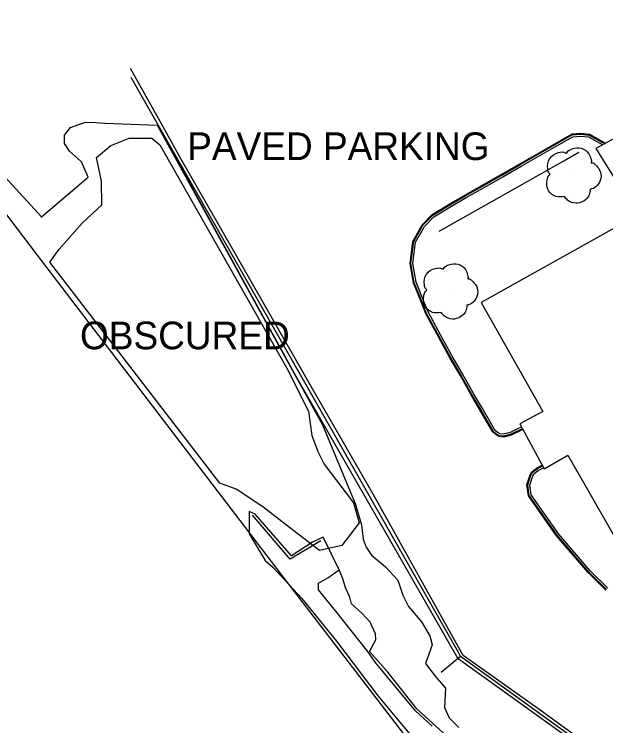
# Model space of a CAD drawing. Extents: x 368532 to 392481, y 10654822 to 10676899.
# Drawn here: x 369718.2 to 369825.1, y 10675646.9 to 10675775.5 of the extents above; entities that cross this region are included whole.
import ezdxf

# ---------------------------------------------------------------- set-up
doc = ezdxf.new("R2010")
doc.units = 0
for name, color, linetype in [('p_bridge deck', 7, 'Continuous'), ('p_dtm obscured area', 7, 'Continuous'), ('p_dtm retaining wall', 7, 'Continuous'), ('p_road general road feature', 7, 'Continuous'), ('p_structure building', 7, 'Continuous'), ('p_structure wall', 7, 'Continuous'), ('p_veg tree', 7, 'Continuous'), ('p_veg woods', 7, 'Continuous')]:
    doc.layers.add(name, color=color, linetype=linetype)

msp = doc.modelspace()

# ---------------------------------------------------------------- linework, layer by layer
at = {"layer": 'p_bridge deck'}
for points in [[(369623.33, 10675736.6), (369581.67, 10675790.76), (369584.5, 10675790.71), (369591.16, 10675790.39), (369617.84, 10675786.89), (369634.22, 10675784.46), (369636.98, 10675784.23), (369646.23, 10675783.07), (369649.05, 10675782.6), (369665.27, 10675780.7), (369683.42, 10675778.22), (369684.89, 10675777.9), (369686.7, 10675778.83), (369723.52, 10675730.42)], [(369723.52, 10675730.42), (369767.19, 10675673.26), (369801.64, 10675628.39), (369827.62, 10675594.53), (369857.93, 10675555.2), (369894.22, 10675507.44)]]:
    msp.add_lwpolyline(points, dxfattribs=at)
at = {"layer": 'p_dtm obscured area'}
for points in [[(369688.56, 10675780), (369706.88, 10675757.04), (369713.88, 10675748.9), (369723.12, 10675738.87)], [(369723.05, 10675738.87), (369723.12, 10675738.87), (369731.58, 10675745.99), (369730.36, 10675748.8), (369728.18, 10675750.7), (369727.29, 10675752.08), (369727.27, 10675753.59), (369728.41, 10675754.99), (369731.1, 10675755.98), (369732.96, 10675755.91), (369734.57, 10675755.79), (369744.01, 10675755.41), (369773.93, 10675701.27), (369778.89, 10675689.23), (369779.81, 10675687.08), (369780.96, 10675683.22), (369781.26, 10675680.6), (369781.79, 10675679.18), (369782.75, 10675677.73), (369785.31, 10675675.62), (369787.49, 10675673.2), (369788.43, 10675670.51), (369789.42, 10675668.48), (369791.79, 10675665.7), (369793.31, 10675663.18), (369793.74, 10675661.56), (369792.5, 10675658.17), (369794.28, 10675655.88), (369796.13, 10675653.71), (369795.96, 10675650.21), (369796.78, 10675648.34), (369798.51, 10675646.61)], [(369798.97, 10675642.68), (369793.11, 10675648.02), (369790.95, 10675650), (369785.71, 10675656.58), (369782.42, 10675660.35), (369783.53, 10675662.42), (369783.51, 10675663.52), (369782.51, 10675665.64), (369781.03, 10675667.24), (369779.15, 10675668.97), (369778.85, 10675670.17), (369778.15, 10675671.71), (369777.51, 10675673.65), (369776.9, 10675675.07), (369774.05, 10675681), (369772.08, 10675680.08), (369768.31, 10675677.6), (369761.72, 10675685.15), (369760.65, 10675685.62), (369760.67, 10675681.57), (369763.54, 10675676.79), (369764.96, 10675675.58), (369770.18, 10675669.9), (369776.46, 10675662.21), (369783.97, 10675652.28), (369792.1, 10675642.53)]]:
    msp.add_lwpolyline(points, dxfattribs=at)
at = {"layer": 'p_dtm retaining wall'}
for p, q in [((369769.15, 10675710.03), (369745.1, 10675753.69)), ((369817.51, 10675748.99), (369820.2, 10675750.52)), ((369806.87, 10675742.97), (369817.51, 10675748.99)), ((369794.99, 10675736.24), (369806.87, 10675742.97)), ((369798.44, 10675659.04), (369769.15, 10675710.03)), ((369768.06, 10675677.01), (369761.25, 10675684.94)), ((369773.63, 10675680.32), (369768.06, 10675677.01)), ((369774.85, 10675673.64), (369776.9, 10675675.07)), ((369773.18, 10675672.69), (369774.85, 10675673.64)), ((369773.2, 10675671.49), (369773.18, 10675672.69)), ((369776.31, 10675667.6), (369773.2, 10675671.49)), ((369782.1, 10675660.33), (369776.31, 10675667.6)), ((369783.4, 10675658.44), (369782.1, 10675660.33)), ((369878.74, 10675601.37), (369798.44, 10675659.04)), ((369790.73, 10675649.65), (369783.4, 10675658.44)), ((369793.73, 10675646.85), (369790.73, 10675649.65))]:
    msp.add_line(p, q, dxfattribs=at)
at = {"layer": 'p_road general road feature'}
for p, q in [((369745.15, 10675755.09), (369739.24, 10675765.63)), ((369748.28, 10675749.45), (369745.15, 10675755.09)), ((369815.03, 10675751.56), (369818.99, 10675753.82)), ((369815.1, 10675751.43), (369819.04, 10675753.67)), ((369815.28, 10675751.13), (369819.14, 10675753.33)), ((369818.99, 10675753.82), (369820.59, 10675753.95)), ((369819.04, 10675753.67), (369820.59, 10675753.8)), ((369819.14, 10675753.33), (369820.58, 10675753.45)), ((369820.58, 10675753.45), (369821.98, 10675753.28)), ((369820.59, 10675753.95), (369822.14, 10675753.77)), ((369820.59, 10675753.8), (369822.09, 10675753.62)), ((369821.98, 10675753.28), (369824.54, 10675751.86)), ((369822.09, 10675753.62), (369824.9, 10675752.06)), ((369822.14, 10675753.77), (369825.06, 10675752.15)), ((369812.5, 10675750.1), (369815.03, 10675751.56)), ((369812.57, 10675749.97), (369815.1, 10675751.43)), ((369812.75, 10675749.67), (369815.28, 10675751.13)), ((369758.14, 10675732.24), (369748.28, 10675749.45)), ((369809.57, 10675748.42), (369812.5, 10675750.1)), ((369809.64, 10675748.29), (369812.57, 10675749.97)), ((369809.82, 10675747.99), (369812.75, 10675749.67)), ((369806.21, 10675746.51), (369809.57, 10675748.42)), ((369806.28, 10675746.38), (369809.64, 10675748.29)), ((369806.46, 10675746.08), (369809.82, 10675747.99)), ((369803.82, 10675745.15), (369806.21, 10675746.51)), ((369799.63, 10675742.76), (369803.82, 10675745.15)), ((369803.89, 10675745.02), (369806.28, 10675746.38)), ((369804.07, 10675744.72), (369806.46, 10675746.08)), ((369799.7, 10675742.63), (369803.89, 10675745.02)), ((369799.88, 10675742.33), (369804.07, 10675744.72)), ((369797.24, 10675741.38), (369799.63, 10675742.76)), ((369797.32, 10675741.25), (369799.7, 10675742.63)), ((369793.74, 10675739.27), (369797.24, 10675741.38)), ((369797.49, 10675740.95), (369799.88, 10675742.33)), ((369793.83, 10675739.15), (369797.32, 10675741.25)), ((369794.05, 10675738.88), (369797.49, 10675740.95)), ((369791.94, 10675737.41), (369793.74, 10675739.27)), ((369792.06, 10675737.32), (369793.83, 10675739.15)), ((369792.34, 10675737.11), (369794.05, 10675738.88)), ((369790.24, 10675734.42), (369791.94, 10675737.41)), ((369790.38, 10675734.37), (369792.06, 10675737.32)), ((369790.72, 10675734.26), (369792.34, 10675737.11)), ((369789.72, 10675730.43), (369790.24, 10675734.42)), ((369789.87, 10675730.43), (369790.38, 10675734.37)), ((369790.23, 10675730.44), (369790.72, 10675734.26)), ((369771.87, 10675708.21), (369758.14, 10675732.24)), ((369790.32, 10675726.92), (369789.72, 10675730.43)), ((369790.47, 10675726.96), (369789.87, 10675730.43)), ((369790.8, 10675727.06), (369790.23, 10675730.44)), ((369791.89, 10675723.05), (369790.32, 10675726.92)), ((369792.03, 10675723.11), (369790.47, 10675726.96)), ((369792.35, 10675723.24), (369790.8, 10675727.06)), ((369792.58, 10675721.36), (369791.89, 10675723.05)), ((369792.72, 10675721.42), (369792.03, 10675723.11)), ((369793.03, 10675721.57), (369792.35, 10675723.24)), ((369794.86, 10675717.16), (369792.58, 10675721.36)), ((369794.99, 10675717.23), (369792.72, 10675721.42)), ((369795.3, 10675717.4), (369793.03, 10675721.57)), ((369796.91, 10675713.41), (369794.86, 10675717.16)), ((369797.04, 10675713.48), (369794.99, 10675717.23)), ((369797.35, 10675713.66), (369795.3, 10675717.4)), ((369798.75, 10675710.23), (369796.91, 10675713.41)), ((369798.88, 10675710.3), (369797.04, 10675713.48)), ((369799.18, 10675710.48), (369797.35, 10675713.66)), ((369801.2, 10675706.97), (369799.18, 10675710.48)), ((369800.77, 10675706.72), (369798.75, 10675710.23)), ((369800.9, 10675706.79), (369798.88, 10675710.3)), ((369783.04, 10675688.77), (369771.87, 10675708.21)), ((369802.36, 10675703.97), (369800.77, 10675706.72)), ((369802.49, 10675704.05), (369800.9, 10675706.79)), ((369802.79, 10675704.22), (369801.2, 10675706.97)), ((369803.89, 10675701.63), (369802.49, 10675704.05)), ((369804.19, 10675701.8), (369802.79, 10675704.22)), ((369803.76, 10675701.55), (369802.36, 10675703.97)), ((369804.65, 10675700.01), (369803.76, 10675701.55)), ((369804.77, 10675700.11), (369803.89, 10675701.63)), ((369805.04, 10675700.33), (369804.19, 10675701.8)), ((369805.55, 10675699.87), (369805.04, 10675700.33)), ((369809.25, 10675700.6), (369807.81, 10675699.9)), ((369809.4, 10675700.28), (369807.94, 10675699.57)), ((369809.47, 10675700.15), (369807.99, 10675699.43)), ((369809.85, 10675700.89), (369809.25, 10675700.6)), ((369810.01, 10675700.58), (369809.4, 10675700.28)), ((369810.09, 10675700.45), (369809.47, 10675700.15)), ((369805.26, 10675699.46), (369804.65, 10675700.01)), ((369805.35, 10675699.58), (369804.77, 10675700.11)), ((369805.83, 10675699.15), (369805.26, 10675699.46)), ((369805.87, 10675699.3), (369805.35, 10675699.58)), ((369805.98, 10675699.64), (369805.55, 10675699.87)), ((369806.65, 10675699.07), (369805.83, 10675699.15)), ((369806.64, 10675699.22), (369805.87, 10675699.3)), ((369806.61, 10675699.58), (369805.98, 10675699.64)), ((369807.81, 10675699.9), (369806.61, 10675699.58)), ((369807.94, 10675699.57), (369806.64, 10675699.22)), ((369807.99, 10675699.43), (369806.65, 10675699.07)), ((369812.58, 10675693.45), (369813.6, 10675693.98)), ((369812.66, 10675693.32), (369813.67, 10675693.85)), ((369811.36, 10675692.04), (369811.69, 10675692.75)), ((369811.5, 10675691.99), (369811.81, 10675692.65)), ((369811.69, 10675692.75), (369812.58, 10675693.45)), ((369811.81, 10675692.65), (369812.66, 10675693.32)), ((369811.83, 10675691.86), (369812.09, 10675692.43)), ((369812.09, 10675692.43), (369812.85, 10675693.03)), ((369812.85, 10675693.03), (369813.83, 10675693.54)), ((369810.84, 10675690.44), (369811.36, 10675692.04)), ((369810.99, 10675690.43), (369811.5, 10675691.99)), ((369811.35, 10675690.39), (369811.83, 10675691.86)), ((369811.1, 10675688.47), (369810.84, 10675690.44)), ((369811.24, 10675688.53), (369810.99, 10675690.43)), ((369811.58, 10675688.66), (369811.35, 10675690.39)), ((369799.33, 10675659.59), (369783.04, 10675688.77)), ((369816.58, 10675681.55), (369811.58, 10675688.66)), ((369816.19, 10675681.24), (369811.1, 10675688.47)), ((369816.31, 10675681.33), (369811.24, 10675688.53)), ((369821.92, 10675674.59), (369816.19, 10675681.24)), ((369822.03, 10675674.69), (369816.31, 10675681.33)), ((369822.29, 10675674.93), (369816.58, 10675681.55)), ((369825.11, 10675671.41), (369821.92, 10675674.59)), ((369825.21, 10675671.52), (369822.03, 10675674.69)), ((369825.44, 10675671.79), (369822.29, 10675674.93)), ((369813.23, 10675649.73), (369799.33, 10675659.59)), ((369834.79, 10675634.19), (369813.23, 10675649.73))]:
    msp.add_line(p, q, dxfattribs=at)
at = {"layer": 'p_structure building'}
msp.add_lwpolyline([(369829.74, 10675754.7), (369823.3, 10675751.19), (369830.82, 10675739.15), (369802.6, 10675723.4), (369813.69, 10675703.71), (369809.55, 10675701.44), (369813.94, 10675693.35), (369818.21, 10675695.82), (369829.64, 10675675.95)], dxfattribs=at)
at = {"layer": 'p_structure wall'}
for p, q in [((369798.41, 10675660.25), (369739.36, 10675764.05)), ((369798.86, 10675659.42), (369795.37, 10675656.54)), ((369798.86, 10675659.42), (369798.41, 10675660.25)), ((369837.76, 10675631.39), (369798.86, 10675659.42))]:
    msp.add_line(p, q, dxfattribs=at)
at = {"layer": 'p_veg tree'}
for p, q in [((369819.13, 10675746.39), (369819.13, 10675746.39)), ((369796.84, 10675725.46), (369796.84, 10675725.46))]:
    msp.add_line(p, q, dxfattribs=at)
for points in [[(369817.63, 10675742.5), (369816.08, 10675742.53), (369814.8, 10675743.52), (369814.44, 10675744.97), (369814.56, 10675745.82), (369814.91, 10675746.43), (369815.02, 10675746.54), (369814.96, 10675746.63), (369814.59, 10675747.52), (369814.96, 10675749.41), (369816.55, 10675750.47), (369817.85, 10675750.37), (369817.99, 10675750.32), (369818.06, 10675750.42), (369819.04, 10675751.14), (369820.65, 10675751.25), (369822.01, 10675750.26), (369822.42, 10675749.25), (369822.47, 10675748.71), (369822.45, 10675748.59), (369822.56, 10675748.6), (369823.15, 10675748.29), (369823.98, 10675747.31), (369824.19, 10675745.75), (369823.54, 10675744.52), (369822.58, 10675743.91), (369822.33, 10675743.85), (369822.27, 10675743.8), (369822.26, 10675743.74), (369822.2, 10675743.29), (369821.86, 10675742.38), (369820.91, 10675741.62), (369819.69, 10675741.31), (369818.19, 10675741.88), (369817.61, 10675742.51)], [(369795.35, 10675721.57), (369793.79, 10675721.6), (369792.52, 10675722.59), (369792.15, 10675724.05), (369792.28, 10675724.89), (369792.63, 10675725.5), (369792.73, 10675725.61), (369792.67, 10675725.7), (369792.31, 10675726.59), (369792.67, 10675728.48), (369794.27, 10675729.54), (369795.56, 10675729.44), (369795.7, 10675729.39), (369795.78, 10675729.49), (369796.76, 10675730.21), (369798.37, 10675730.32), (369799.72, 10675729.34), (369800.13, 10675728.33), (369800.18, 10675727.78), (369800.17, 10675727.67), (369800.27, 10675727.67), (369800.87, 10675727.36), (369801.7, 10675726.38), (369801.91, 10675724.83), (369801.26, 10675723.59), (369800.3, 10675722.98), (369800.04, 10675722.92), (369799.99, 10675722.88), (369799.98, 10675722.81), (369799.92, 10675722.36), (369799.57, 10675721.45), (369798.63, 10675720.69), (369797.4, 10675720.38), (369795.91, 10675720.95), (369795.33, 10675721.58)]]:
    msp.add_spline(points, degree=3, dxfattribs=at)
at = {"layer": 'p_veg woods'}
msp.add_lwpolyline([(369771.97, 10675699.36), (369773.07, 10675696.44), (369774.19, 10675694.18), (369779.49, 10675687.19), (369780.53, 10675683.57), (369777.4, 10675679.47), (369773.39, 10675678.57), (369768.48, 10675682.33), (369763.14, 10675686.49), (369758.28, 10675689.67), (369755.38, 10675690.74), (369724.63, 10675730.67), (369726.33, 10675732.99), (369730.49, 10675737.7), (369734.07, 10675741.01), (369733.97, 10675745.31), (369733.06, 10675749.55), (369735.69, 10675751.72), (369738.99, 10675753.05), (369743.07, 10675753.09), (369744.54, 10675751.84), (369767.69, 10675711.11), (369771.4, 10675703.67)], close=True, dxfattribs=at)

# ---------------------------------------------------------------- texts
at = {"layer": 'p_dtm obscured area'}
msp.add_text(' OBSCURED', height=5, dxfattribs=at).set_placement((369728.24, 10675714.93))
at = {"layer": 'p_road general road feature'}
msp.add_text(' PAVED PARKING', height=5, dxfattribs=at).set_placement((369747.61, 10675749.11))

doc.saveas('drawing.dxf')
